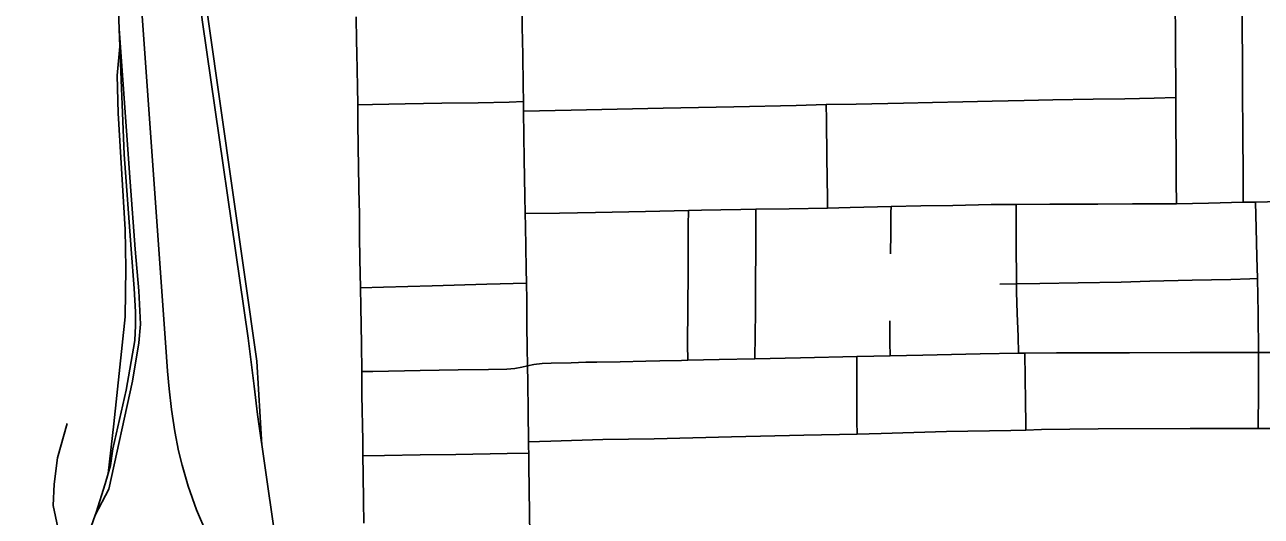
# Model space of a CAD drawing. Extents: x -59 to 82, y -3 to 49.
# Drawn here: x -10.609 to -9.808, y 34.496 to 34.814 of the extents above; entities that cross this region are included whole.
import ezdxf

# ---------------------------------------------------------------- set-up
doc = ezdxf.new("R2010")
doc.units = 0
for name, color, linetype in [('GM_X_City_Street', 7, 'Continuous'), ('GM_X_County_Road', 7, 'Continuous'), ('GM_X_Rail_Line', 7, 'Continuous')]:
    doc.layers.add(name, color=color, linetype=linetype)

msp = doc.modelspace()

# ---------------------------------------------------------------- linework, layer by layer
at = {"layer": 'GM_X_City_Street'}
msp.add_line((-9.96492, 34.60169), (-9.96085, 34.60169), dxfattribs=at)
for points in [[(-9.86262, 34.6983), (-9.86271, 34.71263), (-9.86281, 34.72914), (-9.86294, 34.7513), (-9.86304, 34.76698), (-9.86325, 34.80535), (-9.86338, 34.83045), (-9.8635, 34.84651), (-9.86371, 34.87546), (-9.86382, 34.89104), (-9.86394, 34.90463), (-9.86412, 34.92476), (-9.86428, 34.94327), (-9.86436, 34.95642), (-9.86447, 34.97406), (-9.86457, 34.99075), (-9.8647, 35.03037), (-9.86475, 35.04448), (-9.86488, 35.06354), (-9.86506, 35.09128), (-9.86524, 35.11782), (-9.86535, 35.13431)], [(-9.81929, 34.69926), (-9.81941, 34.71743), (-9.81958, 34.74314), (-9.81977, 34.77154), (-9.81989, 34.79028), (-9.82004, 34.81308), (-9.82016, 34.83072), (-9.8203, 34.85443), (-9.82045, 34.87859), (-9.8206, 34.90351), (-9.82078, 34.93443), (-9.82093, 34.95896), (-9.82105, 34.9779), (-9.82113, 34.99103), (-9.82128, 35.01743), (-9.82148, 35.05153), (-9.82181, 35.09754), (-9.82193, 35.12206), (-9.82203, 35.1353)], [(-10.38895, 34.49146), (-10.38914, 34.50574), (-10.38938, 34.52328), (-10.38953, 34.53508), (-10.3897, 34.5451), (-10.39018, 34.57441), (-10.39031, 34.58965), (-10.39056, 34.60744), (-10.39102, 34.63174), (-10.39125, 34.64389), (-10.3915, 34.66251), (-10.39172, 34.67738), (-10.3919, 34.69136), (-10.39223, 34.70805), (-10.39241, 34.72275), (-10.39256, 34.73427), (-10.39281, 34.75176), (-10.39289, 34.76228), (-10.39315, 34.77412), (-10.39355, 34.79579), (-10.39369, 34.80384), (-10.39387, 34.81926)], [(-10.39289, 34.76228), (-10.3833, 34.7625), (-10.3622, 34.76289), (-10.33836, 34.76333), (-10.31492, 34.76372), (-10.29485, 34.76406), (-10.28554, 34.76439)], [(-10.28547, 34.75823), (-10.2546, 34.75888), (-10.19499, 34.76012), (-10.1492, 34.7611), (-10.10902, 34.76196), (-10.08947, 34.7625), (-10.06997, 34.76285), (-10.03944, 34.76349), (-10.02061, 34.76383), (-10.00094, 34.76424), (-9.98191, 34.76471), (-9.96121, 34.76512), (-9.94256, 34.76554), (-9.91654, 34.76593), (-9.89592, 34.76631), (-9.87699, 34.7667), (-9.86304, 34.76698)], [(-10.08864, 34.69551), (-10.08871, 34.70168), (-10.08901, 34.72832), (-10.08933, 34.75264), (-10.08947, 34.7625)], [(-10.28451, 34.69192), (-10.26224, 34.69218), (-10.23894, 34.6927), (-10.20648, 34.69335), (-10.17876, 34.6939), (-10.17022, 34.69407), (-10.1577, 34.69433), (-10.14469, 34.6946), (-10.13515, 34.69479), (-10.11342, 34.69512), (-10.08864, 34.69551), (-10.07399, 34.69581), (-10.04749, 34.69647), (-10.02825, 34.69694), (-10.00734, 34.69718), (-9.98263, 34.69776), (-9.96648, 34.69788), (-9.94451, 34.69797), (-9.91349, 34.6981), (-9.89113, 34.69819), (-9.87263, 34.69826), (-9.86262, 34.6983), (-9.84174, 34.69876), (-9.81929, 34.69926)], [(-10.1792, 34.59705), (-10.17927, 34.60716), (-10.17896, 34.65436), (-10.17881, 34.68452), (-10.17876, 34.6939)], [(-10.13563, 34.59795), (-10.13554, 34.61338), (-10.13536, 34.62824), (-10.13527, 34.64679), (-10.13509, 34.66939), (-10.135, 34.68731), (-10.13515, 34.69479)], [(-10.04772, 34.66591), (-10.04762, 34.6794), (-10.04752, 34.69245), (-10.04749, 34.69647)], [(-9.96492, 34.60169), (-9.96522, 34.61246), (-9.96572, 34.62723), (-9.96609, 34.64129), (-9.96622, 34.64641), (-9.9663, 34.65355), (-9.96637, 34.66666), (-9.96645, 34.68967), (-9.96648, 34.69788)], [(-9.81929, 34.69926), (-9.81519, 34.69934), (-9.81134, 34.69942)], [(-9.81134, 34.69942), (-9.79584, 34.69976)], [(-9.80964, 34.55277), (-9.80949, 34.57755), (-9.80935, 34.60213), (-9.80972, 34.6274), (-9.81004, 34.64993), (-9.81041, 34.66404), (-9.8109, 34.68256), (-9.81134, 34.69942)], [(-10.39125, 34.64389), (-10.37624, 34.64431), (-10.34471, 34.64518), (-10.30934, 34.64617), (-10.2836, 34.64688)], [(-9.97697, 34.64633), (-9.96622, 34.64641), (-9.951, 34.64663), (-9.92616, 34.64717), (-9.89829, 34.64766), (-9.87981, 34.64817), (-9.85247, 34.64879), (-9.82733, 34.64938), (-9.815, 34.64975), (-9.81004, 34.64993)], [(-10.04802, 34.5999), (-10.04814, 34.60858), (-10.04826, 34.61705), (-10.04833, 34.62252)], [(-10.39031, 34.58965), (-10.38313, 34.58977), (-10.35254, 34.59032), (-10.3278, 34.59076), (-10.30825, 34.5911), (-10.29635, 34.59132), (-10.29119, 34.5917), (-10.28664, 34.59252), (-10.28304, 34.59334), (-10.27878, 34.5942), (-10.27344, 34.59496), (-10.26764, 34.59523), (-10.25464, 34.59542), (-10.24528, 34.59567), (-10.23812, 34.59574), (-10.22301, 34.59603), (-10.20639, 34.59652), (-10.19725, 34.59669), (-10.18316, 34.59695), (-10.1792, 34.59705)], [(-10.1792, 34.59705), (-10.15875, 34.59748), (-10.13563, 34.59795), (-10.10606, 34.59862), (-10.06965, 34.59946)], [(-10.0695, 34.54921), (-10.0697, 34.55742), (-10.06963, 34.5866), (-10.06965, 34.59946)], [(-10.06965, 34.59946), (-10.0586, 34.5997), (-10.04802, 34.5999)], [(-10.04802, 34.5999), (-10.02681, 34.60036), (-9.9898, 34.60115), (-9.96492, 34.60169)], [(-9.96085, 34.60169), (-9.94027, 34.60177), (-9.89291, 34.60187), (-9.85373, 34.60199), (-9.82356, 34.60209), (-9.80935, 34.60213), (-9.78187, 34.60196), (-9.73756, 34.60232), (-9.67092, 34.60241), (-9.64243, 34.60276)], [(-9.96012, 34.5517), (-9.96022, 34.55564), (-9.96046, 34.57061), (-9.96061, 34.58554), (-9.96085, 34.60169)], [(-10.28228, 34.54425), (-10.2752, 34.54445), (-10.26785, 34.54465), (-10.23408, 34.54567), (-10.20097, 34.5462), (-10.15075, 34.54741), (-10.10391, 34.54844), (-10.0695, 34.54921), (-10.05381, 34.54957), (-10.01154, 34.55084), (-9.96979, 34.55146), (-9.96012, 34.5517), (-9.9501, 34.55211), (-9.91325, 34.55266), (-9.85375, 34.55289), (-9.80964, 34.55277), (-9.78583, 34.55288), (-9.74812, 34.55312), (-9.65571, 34.55331), (-9.64235, 34.55335)], [(-10.28213, 34.5369), (-10.28221, 34.54082), (-10.28228, 34.54425)], [(-10.38953, 34.53508), (-10.3755, 34.53532), (-10.3525, 34.53571), (-10.32941, 34.5361), (-10.29618, 34.53666), (-10.28213, 34.5369)]]:
    msp.add_lwpolyline(points, dxfattribs=at)
at = {"layer": 'GM_X_County_Road'}
for points in [[(-10.28228, 34.54425), (-10.28251, 34.56375), (-10.28279, 34.58282), (-10.28304, 34.59334), (-10.28316, 34.60512), (-10.28331, 34.6194), (-10.28349, 34.63615), (-10.2836, 34.64688), (-10.28379, 34.65618), (-10.28407, 34.67036), (-10.28434, 34.68371), (-10.28451, 34.69192), (-10.28467, 34.70323), (-10.28502, 34.72727), (-10.28524, 34.74237), (-10.28547, 34.75823), (-10.28554, 34.76439), (-10.28572, 34.77484), (-10.28606, 34.79466), (-10.28637, 34.81284), (-10.2865, 34.82142)], [(-10.28213, 34.5369), (-10.28221, 34.54082), (-10.28228, 34.54425)], [(-10.27928, 34.33266), (-10.27931, 34.33565), (-10.2794, 34.34173), (-10.27954, 34.35159), (-10.27972, 34.36382), (-10.27988, 34.37549), (-10.27995, 34.38652), (-10.28001, 34.39582), (-10.28022, 34.412), (-10.28042, 34.42709), (-10.28064, 34.43911), (-10.28085, 34.45063), (-10.28097, 34.45751), (-10.28114, 34.46686), (-10.28131, 34.4762), (-10.28142, 34.48243), (-10.28146, 34.48409), (-10.28165, 34.49808), (-10.28203, 34.5289), (-10.28213, 34.5369)]]:
    msp.add_lwpolyline(points, dxfattribs=at)
at = {"layer": 'GM_X_Rail_Line'}
msp.add_line((-10.54701, 34.80007), (-10.54744, 34.81144), dxfattribs=at)
for points in [[(-10.44718, 34.48823), (-10.45792, 34.5618), (-10.46011, 34.58017), (-10.46382, 34.61135), (-10.49339, 34.81582), (-10.52915, 35.08451), (-10.53831, 35.1441), (-10.54656, 35.1982), (-10.55667, 35.2616), (-10.56034, 35.31865), (-10.56087, 35.34818)], [(-10.45504, 34.54207), (-10.45829, 34.59648), (-10.4897, 34.81633), (-10.52545, 35.08504), (-10.53462, 35.14466), (-10.54287, 35.19877), (-10.55295, 35.26201), (-10.55661, 35.3188), (-10.55714, 35.34818)], [(-10.61257, 35.15089), (-10.60161, 35.13685), (-10.58777, 35.11743), (-10.57854, 35.10167), (-10.57219, 35.08898), (-10.567, 35.07552), (-10.56316, 35.06264), (-10.55854, 35.04745), (-10.55393, 35.02419), (-10.54654, 34.97853), (-10.53951, 34.91344), (-10.53713, 34.88353), (-10.51679, 34.59925), (-10.51611, 34.58988), (-10.51499, 34.57858), (-10.51362, 34.56518), (-10.51151, 34.55097), (-10.50897, 34.53844), (-10.50661, 34.52913), (-10.5027, 34.51548), (-10.4973, 34.50027), (-10.49073, 34.48476)], [(-10.54744, 34.81144), (-10.5479, 34.82326), (-10.5513, 34.86936), (-10.54998, 34.89656), (-10.55323, 34.97783), (-10.5547, 35.00538), (-10.55872, 35.03468), (-10.56763, 35.07715)], [(-10.56301, 34.49683), (-10.55421, 34.5136), (-10.53878, 34.58349), (-10.53476, 34.60826), (-10.53376, 34.62044), (-10.53471, 34.64202), (-10.5372, 34.66894), (-10.5404, 34.71245), (-10.54744, 34.81144)], [(-10.55461, 34.52376), (-10.55104, 34.55594), (-10.54369, 34.62521), (-10.54306, 34.65658), (-10.54362, 34.68161), (-10.54805, 34.75684), (-10.54884, 34.78138), (-10.54701, 34.80007)], [(-10.55461, 34.52376), (-10.55319, 34.52891), (-10.55149, 34.53978), (-10.54289, 34.57775), (-10.53732, 34.60977), (-10.53694, 34.61941), (-10.53694, 34.62829), (-10.5377, 34.6434), (-10.53978, 34.66891), (-10.54431, 34.73021), (-10.54701, 34.80007)], [(-10.58133, 34.4443), (-10.57961, 34.45836), (-10.58028, 34.47035), (-10.58635, 34.48468), (-10.59023, 34.50291), (-10.58962, 34.51676), (-10.58738, 34.53394), (-10.58111, 34.55614)], [(-10.56301, 34.49683), (-10.56245, 34.4984), (-10.5565, 34.51692), (-10.55461, 34.52376)], [(-10.57577, 34.46071), (-10.56301, 34.49683)]]:
    msp.add_lwpolyline(points, dxfattribs=at)

doc.saveas('drawing.dxf')
